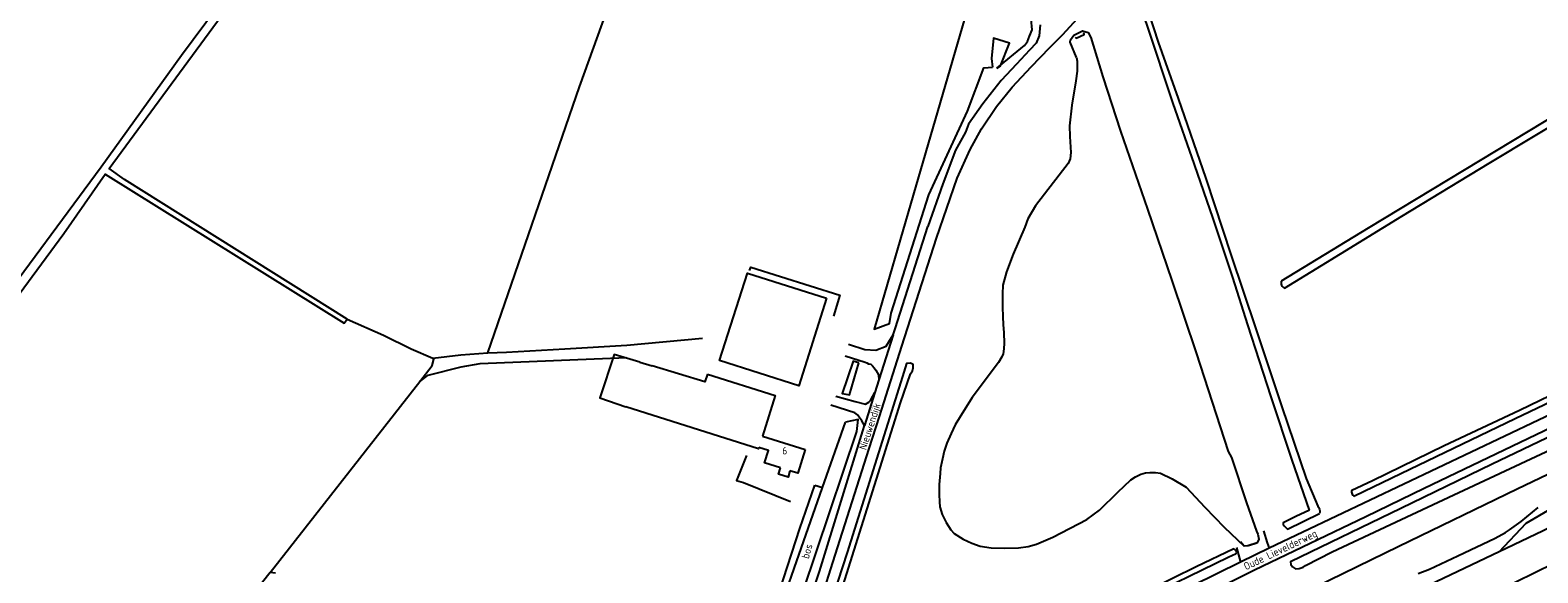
# Model space of a CAD drawing. Header units: metres. Extents: x 226218 to 240385, y 439369 to 449677.
# Tile 289 of 353: x 236286 to 236781, y 446150 to 446328. Entities that reach past the tile are written whole.
import ezdxf

# ---------------------------------------------------------------- set-up
doc = ezdxf.new("R2010")
doc.units = ezdxf.units.M
doc.header["$MEASUREMENT"] = 0
for name, color, linetype in [('CULTUURAANDUIDING', 253, 'Continuous'), ('DAKRAND', 4, 'Continuous'), ('DAKRAND-BYG', 4, 'Continuous'), ('HEG', 253, 'Continuous'), ('HOOFDGEBOUW', 4, 'Continuous'), ('HOUTWAL', 253, 'Continuous'), ('HUISNUMMER', 253, 'Continuous'), ('INSTEEKSLOOT', 153, 'Continuous'), ('KANTVERH', 253, 'Continuous'), ('KUNSTWERK', 253, 'Continuous'), ('OVERIGEAFSCH', 253, 'Continuous'), ('OVLIJNOBJ', 253, 'Continuous'), ('RASTER', 253, 'Continuous'), ('STRAATNAAM', 253, 'Continuous')]:
    doc.layers.add(name, color=color, linetype=linetype)
doc.styles.get("Standard").update_dxf_attribs({"font": 'iso.shx'})

msp = doc.modelspace()

# ---------------------------------------------------------------- linework, layer by layer
at = {"layer": 'DAKRAND'}
msp.add_line((236486.61, 446218.96), (236490.63, 446217.68), dxfattribs=at)
for points in [[(236486.61, 446218.96), (236478.14, 446221.46), (236473.5, 446207.17), (236481.96, 446204.28)], [(236508.8, 446215), (236507.93, 446212.49), (236490.63, 446217.68)], [(236508.8, 446215), (236531.02, 446207.96), (236526.86, 446194.66)], [(236525.68, 446190.89), (236525.55, 446190.46), (236481.96, 446204.28)], [(236535.86, 446183.26), (236535.24, 446181.22), (236532.12, 446182.16), (236532.75, 446184.24)]]:
    msp.add_lwpolyline(points, dxfattribs=at)
at = {"layer": 'DAKRAND-BYG'}
msp.add_lwpolyline([(236547.87, 446239.9), (236538.75, 446211.17), (236512.75, 446219.42), (236521.87, 446248.15), (236547.87, 446239.9)], dxfattribs=at)
at = {"layer": 'HEG'}
for points in [[(236603.74, 446315.41), (236604.91, 446316.12), (236607.93, 446323.54), (236602.62, 446325.28), (236602.03, 446318.52), (236602.3, 446315.7)], [(236521.59, 446188.27), (236518.28, 446180.09), (236520.56, 446179.39), (236536.07, 446173.24)]]:
    msp.add_lwpolyline(points, dxfattribs=at)
at = {"layer": 'HOOFDGEBOUW'}
msp.add_line((236526.86, 446194.66), (236540.88, 446190.24), dxfattribs=at)
for points in [[(236532.75, 446184.24), (236527.54, 446185.88), (236528.8, 446189.9), (236525.68, 446190.89)], [(236540.88, 446190.24), (236538.42, 446182.45), (236535.86, 446183.26)]]:
    msp.add_lwpolyline(points, dxfattribs=at)
at = {"layer": 'HOUTWAL'}
msp.add_line((236546.55, 446177.79), (236554.1, 446199.2), dxfattribs=at)
msp.add_lwpolyline([(236603.74, 446315.41), (236612.88, 446322.79), (236613.85, 446324.14), (236614.52, 446325.93), (236615.39, 446327.96), (236615.06, 446331.42), (236602.11, 446362.4), (236576.33, 446273.76), (236563.45, 446229.73), (236568.53, 446231.57), (236569.09, 446235.02), (236581.4, 446273.84), (236594.16, 446301.3), (236599.48, 446315.52), (236602.3, 446315.7)], dxfattribs=at)
at = {"layer": 'INSTEEKSLOOT'}
for p, q in [((236544.05, 446178.58), (236546.55, 446177.79)), ((236684.9, 446158.49), (236683.77, 446159.97))]:
    msp.add_line(p, q, dxfattribs=at)
for points in [[(236897.73, 446366.49), (236891.25, 446363.53), (236877.6, 446355.19), (236822.06, 446321.23), (236788.67, 446300.98), (236725.57, 446262.9), (236697.1, 446245.51)], [(236698.18, 446243.22), (236710.31, 446250.69), (236736.66, 446266.83), (236765.37, 446284.17), (236795.5, 446302.36), (236818.82, 446316.74), (236847.51, 446334.13), (236877.98, 446353), (236890.42, 446360.67), (236894.63, 446363.67), (236897.73, 446366.49)], [(236390.47, 446232.98), (236317.41, 446278.89), (236312.42, 446282.49), (236360.12, 446347.44), (236364.31, 446353.16), (236362.18, 446353.59), (236360.71, 446352.26), (236359.79, 446351.33), (236336.12, 446319.59), (236309.8, 446282.93), (236237.26, 446184.92), (236172.57, 446095.94), (236174.44, 446094.7), (236195.98, 446123.42), (236297.55, 446261.1), (236311.08, 446280.64), (236389.56, 446231.73), (236390.47, 446232.98)], [(236706.32, 446170.35), (236700.63, 446186.77), (236693.8, 446207.55), (236686.08, 446231.14), (236681.24, 446246.65), (236674.73, 446266.09), (236668.58, 446283.74), (236661.51, 446304.14), (236653.22, 446329.14), (236648.53, 446342.82)], [(236650.36, 446343.46), (236656.73, 446323.94), (236663.27, 446305.45), (236672.3, 446279.22), (236680.62, 446253.93), (236688.62, 446230.16), (236697.33, 446204.22), (236705.23, 446180.8), (236709.06, 446171.64)], [(237088.22, 446337.18), (237053.09, 446320.95), (237027.86, 446308.97), (237000.55, 446296.03), (237000, 446295.78), (236878.08, 446238.98), (236766.28, 446185.49), (236736.37, 446170.92), (236700.16, 446153.43), (236700.19, 446152.53), (236700.75, 446151.81), (236701.78, 446151.11), (236702.94, 446151.17), (236704.25, 446151.67), (236705.11, 446152.18), (236713.77, 446156.65), (236748.62, 446172.95), (236811.05, 446202.21), (236935.49, 446261.92), (236976.55, 446281.17), (237000, 446291.53), (237004.17, 446293.37), (237035.47, 446309.75), (237101.97, 446340.11)], [(236629.9, 446318.92), (236627.83, 446323.92), (236627.96, 446324.65), (236629, 446326.19), (236631.83, 446327.67), (236633.71, 446327.04), (236634.56, 446325.45), (236638.57, 446312.55), (236644.34, 446294.72), (236653.2, 446269.09), (236661.22, 446245.77), (236669.13, 446221.97), (236679.63, 446189.62), (236680.72, 446187.64), (236685.69, 446172.71), (236688.95, 446163.49), (236689.43, 446162.53), (236689.7, 446160.81)], [(236720.24, 446176.91), (236727.07, 446180.13), (236750.53, 446191.58), (236775.24, 446203.2), (236808.72, 446219.33), (236832.63, 446230.53), (236852, 446239.84), (236871.71, 446249.21), (236913.49, 446269.05), (236944.86, 446283.85), (236965.38, 446293.48), (237000, 446309.82), (237006.29, 446312.79), (237018.58, 446318.48), (237036.95, 446327), (237037.72, 446326.74), (237037.93, 446324.92)], [(237037.93, 446324.92), (237025.38, 446319.11), (237000, 446307.35), (236993.76, 446304.47), (236928.27, 446273.61), (236882.65, 446251.94), (236831.19, 446227.69), (236773.84, 446200.31), (236736.32, 446182.32), (236721.17, 446174.91)], [(236629.9, 446318.92), (236630.12, 446317.67), (236630.16, 446315.56), (236630.09, 446314.4), (236629.72, 446311.28), (236628.31, 446303.27), (236627.63, 446296.48), (236627.72, 446293.02), (236627.99, 446287.7), (236627.79, 446285.59), (236627.13, 446284.08), (236616.45, 446270.22), (236613.96, 446265.91), (236612.93, 446263.24), (236609.09, 446254.33), (236606.92, 446248.56), (236605.68, 446244.19), (236605.61, 446241.34), (236605.58, 446239.78), (236605.58, 446237.06), (236605.68, 446233.79), (236605.85, 446231.31), (236606.03, 446228.5), (236606.17, 446225.17), (236606.01, 446223.32), (236605.8, 446221.66), (236605.35, 446220.71), (236604.24, 446218.8), (236595.62, 446207.33), (236591.51, 446200.61), (236590.11, 446198.41), (236588.76, 446195.56), (236587.29, 446192.38), (236586.51, 446189.73), (236585.91, 446187.16), (236585.3, 446184.28), (236585.14, 446182.43), (236584.86, 446178.83), (236584.83, 446175.48), (236584.92, 446173.08), (236585.09, 446171.47), (236585.85, 446168.95), (236587.09, 446166.32), (236588.63, 446163.88), (236589.75, 446162.73), (236592.73, 446160.84), (236595.59, 446159.49), (236598.24, 446158.5), (236601.89, 446158.02), (236606.32, 446157.91)], [(237081.75, 446302.88), (237088.61, 446306.17), (237101.09, 446311.58), (237102.26, 446312.05), (237102.98, 446312.86), (237103.2, 446313.76), (237102.52, 446314.7), (237102.01, 446314.84), (237099.4, 446313.76), (237065.93, 446298.72), (237033.12, 446282.87), (237026.53, 446279.6), (237013.8, 446273.28), (237000, 446266.78), (236958.31, 446247.12), (236930.23, 446234.09), (236924.64, 446231.32), (236901.93, 446220.59), (236840.42, 446191.44), (236783.04, 446163.6), (236768.6, 446156.7), (236727.68, 446137.19), (236715.56, 446131.34)], [(236738.1, 446046.47), (236731.36, 446062.55), (236719.85, 446090.51), (236713.76, 446104.02), (236710.8, 446109.27), (236708.04, 446113.29), (236712.79, 446116.19), (236722.93, 446121.75), (236740.76, 446130.83), (236767.87, 446143.8), (236786.53, 446152.92), (236811.83, 446165.43), (236864.45, 446190.08), (236911.52, 446213.88), (236954.16, 446235.03), (237010.85, 446263.09)], [(236697.1, 446245.51), (236697.04, 446245.17), (236697.04, 446244.82), (236697.09, 446244.48), (236697.21, 446244.16), (236697.39, 446243.86), (236697.61, 446243.6), (236697.88, 446243.39), (236698.18, 446243.22)], [(236551.41, 446139.86), (236572.1, 446205.55), (236575.41, 446215.06), (236576.03, 446216.02), (236576.3, 446217.03), (236576.27, 446218.15), (236575.43, 446218.6), (236574.1, 446218.5), (236572.78, 446214.26), (236554.57, 446156.47), (236537.72, 446104.4)], [(236558.41, 446218.73), (236556.63, 446219.3), (236552.95, 446208.67), (236555.34, 446208.16), (236558.41, 446218.73)], [(236606.32, 446157.91), (236610.81, 446158.01), (236613.99, 446158.47), (236616.81, 446159.23), (236622.11, 446161.48), (236633.32, 446167.33), (236637.39, 446170.38), (236643.47, 446176.29), (236647.78, 446180.36), (236649.26, 446181.32), (236650.98, 446182.19), (236652.59, 446182.56), (236653.98, 446182.73), (236655.79, 446182.7), (236657.46, 446182.49), (236661.31, 446180.64), (236665.94, 446177.95), (236672.03, 446171.37), (236678.38, 446164.73), (236684.9, 446158.49)], [(236525.64, 446122.86), (236539.13, 446164.39), (236544.05, 446178.58)], [(236527.17, 446122.39), (236537.19, 446151.25), (236546.55, 446177.79)], [(236720.24, 446176.91), (236720.17, 446176.57), (236720.18, 446176.23), (236720.26, 446175.89), (236720.4, 446175.58), (236720.61, 446175.3), (236720.87, 446175.08), (236721.17, 446174.91)], [(236706.32, 446170.35), (236701.83, 446168.24), (236697.76, 446166.15), (236697.73, 446165.68), (236698.03, 446165.17), (236699.16, 446164.14), (236709.66, 446169.27)], [(236709.06, 446171.64), (236709.31, 446171.3), (236709.51, 446170.93), (236709.64, 446170.53), (236709.72, 446170.11), (236709.72, 446169.69), (236709.66, 446169.27)], [(236682.47, 446156.52), (236682.3, 446157.16), (236681.54, 446157.72), (236669.15, 446151.78), (236639, 446136.86)], [(236689.7, 446160.81), (236689.2, 446159.69), (236686.1, 446158.63), (236684.9, 446158.49)], [(236650.07, 446140.54), (236679.65, 446154.92), (236681.05, 446155.61), (236682.09, 446156.02), (236682.47, 446156.52)], [(236366.98, 446149.68), (236365.21, 446149.9), (236289.49, 446054.52), (236277.17, 446037.83)]]:
    msp.add_lwpolyline(points, dxfattribs=at)
at = {"layer": 'KANTVERH'}
for p, q in [((237047.49, 446326.25), (236693.11, 446157.84)), ((236538.59, 446062.43), (236735.67, 446158.58))]:
    msp.add_line(p, q, dxfattribs=at)
for points in [[(236583.93, 446259.56), (236590.76, 446279.31), (236595.04, 446288.74), (236598.73, 446295.45), (236603.63, 446302.82), (236608.77, 446309.2), (236614.98, 446315.86), (236621.1, 446322.19), (236625.27, 446326.32), (236630.26, 446331.68), (236634.36, 446335.97), (236639.1, 446341.67), (236642.32, 446343.99), (236646.04, 446346.8), (236651.41, 446350.54), (236660.54, 446359.23), (236677.48, 446375.46), (236689.93, 446388.11), (236703.16, 446402.36), (236717.67, 446417.59), (236733.74, 446434.23), (236748.12, 446449.51), (236768.14, 446470.95), (236795.34, 446500)], [(236500.25, 446058.02), (236504.01, 446059.92), (236514.32, 446065.05), (236544.55, 446080.25), (236573.83, 446094.67), (236608.21, 446111.55), (236640.14, 446127.2), (236667.84, 446140.54), (236688.29, 446150.76), (236724.89, 446168.28), (236744.01, 446177.55), (236801.79, 446205.23), (236885.14, 446244.75), (236921.25, 446261.97), (236967.67, 446283.81), (236999.17, 446298.53), (237000, 446298.92), (237025.45, 446310.8), (237048.17, 446321.5), (237070.17, 446331.86), (237083.3, 446338.07), (237101.73, 446346.93), (237105.35, 446348.75)], [(236735.67, 446158.58), (236774.58, 446177.39), (236852.1, 446214.38), (236920.86, 446246.86), (236936.44, 446254.24), (236947.32, 446262.57), (236950.77, 446264.66), (236967.36, 446272.59), (236975.3, 446276.41), (236980.64, 446278.43), (236986.73, 446280.38), (237000, 446284.87), (237003.23, 446285.96), (237005.46, 446286.71), (237009.85, 446288.81), (237027.19, 446296.82), (237065.41, 446314.81), (237096.61, 446329.45), (237108.97, 446335.28), (237111.13, 446336.42)], [(236617.92, 446329.59), (236617.68, 446325.99), (236616.61, 446323.54), (236614.45, 446321.29), (236610.2, 446316.69), (236605.14, 446311.31), (236599.1, 446303.73), (236594.5, 446296.99), (236593.42, 446294.4), (236590.2, 446288.53), (236585.97, 446277.45), (236581.05, 446263.48)], [(236569.77, 446227.94), (236570.39, 446229.9), (236581.05, 446263.48)], [(236529.79, 446081.29), (236529.07, 446082.9), (236528.83, 446083.85), (236528.69, 446084.73), (236528.79, 446085.38), (236529.04, 446086.1), (236531.1, 446092.96), (236539.71, 446121.07), (236549.9, 446153.19), (236561.82, 446190.6), (236565.2, 446201.04), (236572.61, 446224.18), (236583.93, 446259.56)], [(236522.57, 446249.01), (236523, 446250.07), (236552.21, 446240.92), (236550.09, 446233.98)], [(236555.1, 446224.77), (236560.46, 446223.02), (236563.98, 446222.85), (236567.43, 446224.13), (236568.32, 446225.64), (236569.77, 446227.94), (236565.05, 446213.09)], [(236554.02, 446220.98), (236560.51, 446218.9), (236561.04, 446218.66), (236561.67, 446218.42), (236562.41, 446218.21), (236562.98, 446217.69), (236563.45, 446217.03), (236564.02, 446216.24), (236564.88, 446214.71), (236565.05, 446213.09), (236563.75, 446208.99)], [(236550.87, 446207.78), (236557.22, 446205.97), (236560.66, 446205.18), (236561.76, 446205.76), (236562.26, 446206.35), (236563.07, 446207.72), (236563.75, 446208.99), (236560.31, 446198.17)], [(236537.12, 446124.84), (236545.53, 446150.22), (236559.74, 446196.38), (236560.31, 446198.17), (236559.46, 446199.67), (236558.58, 446200.91), (236558.03, 446201.67), (236557.61, 446201.98), (236557.15, 446202.27), (236549.27, 446204.79)], [(236742.06, 446149.62), (236745.78, 446151.02), (236755.04, 446155.42), (236767.29, 446161.2), (236770.71, 446163.07), (236772.06, 446163.9), (236775.82, 446166.68), (236781.39, 446171.18)], [(236693.11, 446157.84), (236683.75, 446153.29), (236551.47, 446088.15)]]:
    msp.add_lwpolyline(points, dxfattribs=at)
at = {"layer": 'KUNSTWERK'}
msp.add_line((236686.31, 446158.77), (236689.03, 446159.61), dxfattribs=at)
msp.add_lwpolyline([(236629.48, 446325.56), (236629.76, 446325.27), (236632.41, 446326.42), (236632.35, 446326.94)], dxfattribs=at)
at = {"layer": 'OVERIGEAFSCH'}
msp.add_line((236682.46, 446158.15), (236683.75, 446153.29), dxfattribs=at)
msp.add_lwpolyline([(236691.32, 446163.6), (236692.52, 446159.63), (236693.11, 446157.84)], dxfattribs=at)
at = {"layer": 'OVLIJNOBJ'}
for points in [[(236768.6, 446156.7), (236777.45, 446166.06), (236785.88, 446170.97), (236813.78, 446184.26), (236844.72, 446198.72), (236874.33, 446212.74), (236895.6, 446222.55), (236932.1, 446239.63), (236953.51, 446249.88), (236979.79, 446262.65), (237000, 446271.88), (237010.51, 446276.68), (237022.27, 446282.23), (237025.9, 446280.55), (237026.53, 446279.6)], [(236365.21, 446149.9), (236414.32, 446212.54), (236418.47, 446217.83), (236419.02, 446220.38)], [(236531.3, 446117.45), (236557.82, 446196.13), (236558.27, 446200.13), (236554.1, 446199.2)]]:
    msp.add_lwpolyline(points, dxfattribs=at)
at = {"layer": 'RASTER'}
for points in [[(236436.69, 446221.97), (236466.74, 446309.25), (236501.3, 446405.03), (236502.39, 446408.02)], [(236390.47, 446232.98), (236402.47, 446227.83), (236411.52, 446223.26), (236418.62, 446220.24), (236427.8, 446221.28), (236436.69, 446221.97), (236442.86, 446222.16), (236461.99, 446223.34), (236482.35, 446224.52), (236507.19, 446226.83)], [(236414.32, 446212.54), (236417.06, 446214.68), (236427.94, 446217.36), (236434.18, 446218.45), (236482.31, 446220.4)]]:
    msp.add_lwpolyline(points, dxfattribs=at)

# ---------------------------------------------------------------- texts
at = {"layer": 'CULTUURAANDUIDING'}
msp.add_text('bos', height=2.5, rotation=73.9601, dxfattribs=at).set_placement((236541.99, 446154.22))
at = {"layer": 'HUISNUMMER'}
msp.add_text('6', height=2.5, dxfattribs=at).set_placement((236533.33, 446188.63))
at = {"layer": 'STRAATNAAM'}
for s, rotation, p in [('Nieuwendijk', 71.9999, (236560.79, 446189.93)), ('Oude Lievelderweg', 25.4362, (236685.51, 446150.59))]:
    msp.add_text(s, height=2.5, rotation=rotation, dxfattribs=at).set_placement(p)

doc.saveas('drawing.dxf')
